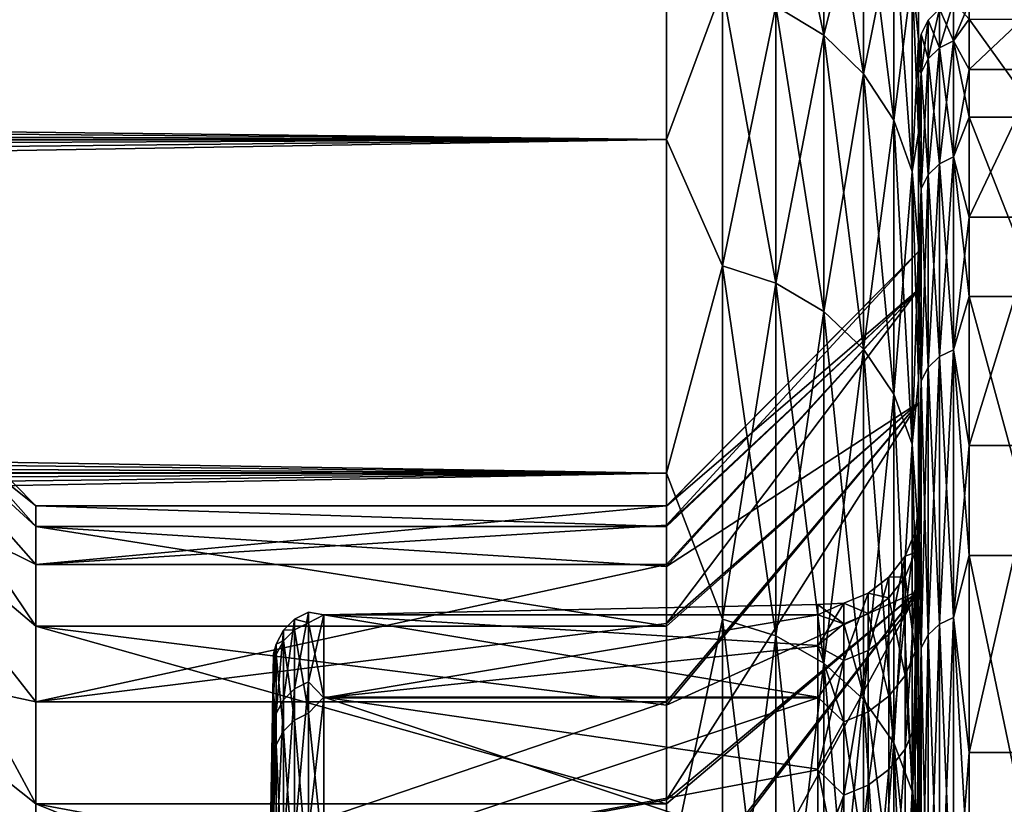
# Model space of a CAD drawing. Header units: metres. Extents: x -22 to 72, y -222 to 22.
# Tile 293 of 410: x 49.12 to 51.07, y 18.65 to 20.21. Entities that reach past the tile are written whole.
import ezdxf

# ---------------------------------------------------------------- set-up
doc = ezdxf.new("R2010")
doc.units = ezdxf.units.M
doc.layers.add('solid_509499_SW0002', color=7, linetype='CONTINUOUS')
doc.layers.add('solid_509499_SW0002_01', color=7, linetype='CONTINUOUS')

msp = doc.modelspace()

# ---------------------------------------------------------------- linework, layer by layer
at = {"layer": 'solid_509499_SW0002'}
for points in [[(50.400002, 20.473486, 63.327061), (50.400002, 19.972187, 61.510643), (12.804149, 20.397873, 63.007328)], [(50.400002, 20.473486, 72.672943), (12.916584, 20.324175, 73.284683), (13.150147, 20.168978, 73.849136)], [(50.400002, 20.473486, 72.672943), (13.150147, 20.168978, 73.849136), (13.408728, 19.993776, 74.422531)], [(50.400002, 19.972187, 74.489357), (50.400002, 20.473486, 72.672943), (13.408728, 19.993776, 74.422531)], [(50.400002, 19.972187, 61.510643), (13.011673, 20.261501, 62.479897), (12.804149, 20.397873, 63.007328)], [(50.400002, 19.972187, 61.510643), (13.244899, 20.105497, 61.936256), (13.011673, 20.261501, 62.479897)], [(50.400002, 19.972187, 61.510643), (13.503396, 19.929052, 61.37936), (13.244899, 20.105497, 61.936256)], [(50.400002, 19.972187, 74.489357), (13.408728, 19.993776, 74.422531), (13.691353, 19.798151, 75.002373)], [(50.400002, 19.972187, 61.510643), (50.400002, 19.310083, 59.746475), (13.503396, 19.929052, 61.37936)], [(50.400002, 19.972187, 74.489357), (13.691353, 19.798151, 75.002373), (13.995957, 19.582348, 75.584961)], [(50.400002, 19.972187, 74.489357), (13.995957, 19.582348, 75.584961), (14.312191, 19.352528, 76.153503)], [(50.400002, 19.310083, 76.253525), (50.400002, 19.972187, 74.489357), (14.312191, 19.352528, 76.153503)], [(50.400002, 19.310083, 59.746475), (13.785079, 19.732504, 60.814716), (13.503396, 19.929052, 61.37936)], [(50.400002, 19.310083, 59.746475), (14.084914, 19.518549, 60.252338), (13.785079, 19.732504, 60.814716)], [(50.400002, 19.310083, 59.746475), (14.387745, 19.297123, 59.716221), (14.084914, 19.518549, 60.252338)], [(50.400002, 19.310083, 76.253525), (14.312191, 19.352528, 76.153503), (14.625925, 19.118828, 76.68737)], [(50.400002, 19.310083, 59.746475), (50.400002, 18.492506, 58.048759), (14.387745, 19.297123, 59.716221)], [(50.400002, 19.310083, 76.253525), (14.625925, 19.118828, 76.68737), (14.926111, 18.889782, 77.174751)], [(50.400002, 19.310083, 76.253525), (14.926111, 18.889782, 77.174751), (15.22055, 18.659496, 77.634476)], [(50.400002, 18.492506, 77.951241), (50.400002, 19.310083, 76.253525), (15.22055, 18.659496, 77.634476)], [(50.400002, 18.492506, 58.048759), (14.685101, 19.074324, 59.215343), (14.387745, 19.297123, 59.716221)], [(50.400002, 18.492506, 58.048759), (14.975471, 18.851667, 58.747181), (14.685101, 19.074324, 59.215343)], [(50.400002, 18.492506, 58.048759), (15.263559, 18.62553, 58.300018), (14.975471, 18.851667, 58.747181)], [(50.400002, 18.492506, 77.951241), (15.22055, 18.659496, 77.634476), (15.518391, 18.420713, 78.083519)]]:
    msp.add_3dface(points, dxfattribs=at)
at = {"layer": 'solid_509499_SW0002_01'}
for points in [[(50.711922, 20.17894, 62.593071), (50.617043, 20.236567, 62.577629), (50.617043, 20.632151, 64.361992)], [(50.711922, 20.573399, 64.372353), (50.711922, 20.17894, 62.593071), (50.617043, 20.632151, 64.361992)], [(50.711922, 20.17894, 73.406929), (50.711922, 20.573399, 71.627647), (50.617043, 20.236567, 73.422371)], [(50.791126, 20.102348, 62.613594), (50.711922, 20.17894, 62.593071), (50.711922, 20.573399, 64.372353)], [(50.791126, 20.495308, 64.386124), (50.791126, 20.102348, 62.613594), (50.711922, 20.573399, 64.372353)], [(50.791126, 20.495308, 71.613876), (50.711922, 20.573399, 71.627647), (50.711922, 20.17894, 73.406929)], [(50.900002, 20.142422, 68.552589), (50.900002, 20.5, 68), (50.900002, 20.479336, 68.920227)], [(50.900002, 20.110868, 66.74482), (50.900002, 20.479336, 67.079773), (50.900002, 20.5, 68)], [(50.900002, 20.142422, 68.552589), (50.900002, 20.110868, 66.74482), (50.900002, 20.5, 68)], [(50.791126, 20.102348, 73.386406), (50.791126, 20.495308, 71.613876), (50.711922, 20.17894, 73.406929)], [(50.850677, 20.010639, 62.638165), (50.791126, 20.102348, 62.613594), (50.791126, 20.495308, 64.386124)], [(50.850677, 20.401806, 64.402611), (50.850677, 20.010639, 62.638165), (50.791126, 20.495308, 64.386124)], [(50.850677, 20.401806, 71.597389), (50.791126, 20.495308, 71.613876), (50.791126, 20.102348, 73.386406)], [(50.511261, 20.272333, 62.568043), (50.400002, 19.972187, 61.510643), (50.400002, 20.473486, 63.327061)], [(50.511261, 20.272333, 73.431953), (50.400002, 20.473486, 72.672943), (50.400002, 19.972187, 74.489357)], [(50.900002, 20.142422, 68.552589), (50.900002, 20.479336, 68.920227), (50.900002, 20.417383, 69.8386)], [(50.900002, 20.110868, 66.74482), (50.900002, 20.417383, 66.1614), (50.900002, 20.479336, 67.079773)], [(50.850677, 20.010639, 73.361832), (50.850677, 20.401806, 71.597389), (50.791126, 20.102348, 73.386406)], [(50.887589, 19.908421, 62.665554), (50.850677, 20.010639, 62.638165), (50.850677, 20.401806, 64.402611)], [(50.887589, 20.29759, 64.42099), (50.887589, 19.908421, 62.665554), (50.850677, 20.401806, 64.402611)], [(50.887589, 20.29759, 71.57901), (50.850677, 20.401806, 71.597389), (50.850677, 20.010639, 73.361832)], [(50.900002, 20.011803, 70.355896), (50.900002, 20.417383, 69.8386), (50.900002, 20.314268, 70.753265)], [(50.900002, 20.011803, 70.355896), (50.900002, 20.142422, 68.552589), (50.900002, 20.417383, 69.8386)], [(50.900002, 19.917395, 64.947151), (50.900002, 20.314268, 65.246735), (50.900002, 20.417383, 66.1614)], [(50.900002, 20.110868, 66.74482), (50.900002, 19.917395, 64.947151), (50.900002, 20.417383, 66.1614)], [(50.887589, 20.29759, 71.57901), (50.900002, 20.170198, 71.662384), (50.900002, 20.314268, 70.753265)], [(50.887589, 20.29759, 64.42099), (50.900002, 20.314268, 65.246735), (50.900002, 20.170198, 64.337616)], [(50.900002, 20.011803, 70.355896), (50.900002, 20.314268, 70.753265), (50.900002, 20.170198, 71.662384)], [(50.900002, 19.917395, 64.947151), (50.900002, 20.170198, 64.337616), (50.900002, 20.314268, 65.246735)], [(50.887589, 19.908421, 73.334442), (50.887589, 20.29759, 71.57901), (50.850677, 20.010639, 73.361832)], [(50.887589, 19.908421, 73.334442), (50.900002, 20.170198, 71.662384), (50.887589, 20.29759, 71.57901)], [(50.887589, 20.29759, 64.42099), (50.900002, 20.170198, 64.337616), (50.900002, 19.985464, 63.435883)], [(50.887589, 20.29759, 64.42099), (50.900002, 19.985464, 63.435883), (50.887589, 19.908421, 62.665554)], [(50.511261, 20.272333, 62.568043), (50.511261, 19.721766, 60.821865), (50.400002, 19.972187, 61.510643)], [(50.511261, 19.721766, 75.178139), (50.511261, 20.272333, 73.431953), (50.400002, 19.972187, 74.489357)], [(50.617043, 19.68697, 60.83453), (50.511261, 19.721766, 60.821865), (50.511261, 20.272333, 62.568043)], [(50.617043, 20.236567, 62.577629), (50.617043, 19.68697, 60.83453), (50.511261, 20.272333, 62.568043)], [(50.617043, 20.236567, 73.422371), (50.511261, 20.272333, 73.431953), (50.511261, 19.721766, 75.178139)], [(50.617043, 19.68697, 75.165474), (50.617043, 20.236567, 73.422371), (50.511261, 19.721766, 75.178139)], [(50.711922, 19.630907, 60.854935), (50.617043, 19.68697, 60.83453), (50.617043, 20.236567, 62.577629)], [(50.711922, 20.17894, 62.593071), (50.711922, 19.630907, 60.854935), (50.617043, 20.236567, 62.577629)], [(50.711922, 20.17894, 73.406929), (50.617043, 20.236567, 73.422371), (50.617043, 19.68697, 75.165474)], [(50.941273, 20.230938, 68), (50.919117, 20.208803, 68), (50.919117, 20.131903, 69.761314)], [(50.941273, 20.230938, 68), (50.941273, 20.153954, 66.236755), (50.919117, 20.208803, 68)], [(50.941273, 20.153954, 69.763245), (50.941273, 20.230938, 68), (50.919117, 20.131903, 69.761314)], [(50.969189, 20.245134, 68), (50.941273, 20.230938, 68), (50.941273, 20.153954, 69.763245)], [(50.969189, 20.245134, 68), (50.969189, 20.168097, 66.235519), (50.941273, 20.230938, 68)], [(50.969189, 20.168097, 69.764481), (50.969189, 20.245134, 68), (50.941273, 20.153954, 69.763245)], [(50.969189, 20.168097, 66.235519), (50.941273, 20.153954, 66.236755), (50.941273, 20.230938, 68)], [(50.969189, 20.168097, 69.764481), (51, 20.242384, 68.555321), (50.969189, 20.245134, 68)], [(50.969189, 20.245134, 68), (51, 20.210672, 66.738571), (50.969189, 20.168097, 66.235519)], [(50.969189, 20.168097, 69.764481), (51, 20.111116, 70.367599), (51, 20.242384, 68.555321)], [(51.139996, 20.242384, 68.555321), (51, 20.242384, 68.555321), (51, 20.111116, 70.367599)], [(51.139996, 20.111116, 70.367599), (51.139996, 20.242384, 68.555321), (51, 20.111116, 70.367599)], [(50.919117, 20.208803, 68), (50.904896, 20.180902, 68), (50.904896, 20.104107, 69.758881)], [(50.919117, 20.208803, 68), (50.919117, 20.131903, 66.238686), (50.904896, 20.180902, 68)], [(50.919117, 20.131903, 69.761314), (50.919117, 20.208803, 68), (50.904896, 20.104107, 69.758881)], [(50.941273, 20.153954, 66.236755), (50.919117, 20.131903, 66.238686), (50.919117, 20.208803, 68)], [(50.969189, 20.168097, 66.235519), (51, 20.210672, 66.738571), (51, 20.016237, 64.931976)], [(51.139996, 20.016237, 64.931976), (51, 20.016237, 64.931976), (51, 20.210672, 66.738571)], [(51.139996, 20.210672, 66.738571), (51.139996, 20.016237, 64.931976), (51, 20.210672, 66.738571)], [(50.711922, 19.630907, 75.145065), (50.711922, 20.17894, 73.406929), (50.617043, 19.68697, 75.165474)], [(50.791126, 19.556396, 60.882053), (50.711922, 19.630907, 60.854935), (50.711922, 20.17894, 62.593071)], [(50.791126, 20.102348, 62.613594), (50.791126, 19.556396, 60.882053), (50.711922, 20.17894, 62.593071)], [(50.791126, 20.102348, 73.386406), (50.711922, 20.17894, 73.406929), (50.711922, 19.630907, 75.145065)], [(50.887589, 19.908421, 73.334442), (50.900002, 19.985464, 72.564117), (50.900002, 20.170198, 71.662384)], [(50.904896, 20.180902, 68), (50.900002, 20.110868, 66.74482), (50.900002, 20.142422, 68.552589)], [(50.904896, 20.180902, 68), (50.904896, 20.104107, 66.241119), (50.900002, 20.110868, 66.74482)], [(50.904896, 20.104107, 69.758881), (50.904896, 20.180902, 68), (50.900002, 20.142422, 68.552589)], [(50.900002, 19.720062, 72.140244), (50.900002, 20.170198, 71.662384), (50.900002, 19.985464, 72.564117)], [(50.900002, 19.720062, 72.140244), (50.900002, 20.011803, 70.355896), (50.900002, 20.170198, 71.662384)], [(50.900002, 19.563557, 63.174057), (50.900002, 19.985464, 63.435883), (50.900002, 20.170198, 64.337616)], [(50.900002, 19.917395, 64.947151), (50.900002, 19.563557, 63.174057), (50.900002, 20.170198, 64.337616)], [(50.919117, 20.131903, 66.238686), (50.904896, 20.104107, 66.241119), (50.904896, 20.180902, 68)], [(50.969189, 20.168097, 66.235519), (50.969189, 19.937565, 64.484467), (50.941273, 20.153954, 66.236755)], [(50.969189, 20.168097, 69.764481), (50.941273, 20.153954, 69.763245), (50.941273, 19.923586, 71.513069)], [(50.969189, 19.937565, 71.515533), (50.969189, 20.168097, 69.764481), (50.941273, 19.923586, 71.513069)], [(50.969189, 19.937565, 71.515533), (51, 20.111116, 70.367599), (50.969189, 20.168097, 69.764481)], [(50.969189, 20.168097, 66.235519), (51, 20.016237, 64.931976), (50.969189, 19.937565, 64.484467)], [(50.941273, 20.153954, 66.236755), (50.941273, 19.923586, 64.486931), (50.919117, 20.131903, 66.238686)], [(50.941273, 20.153954, 69.763245), (50.919117, 20.131903, 69.761314), (50.919117, 19.901787, 71.509224)], [(50.941273, 19.923586, 71.513069), (50.941273, 20.153954, 69.763245), (50.919117, 19.901787, 71.509224)], [(50.969189, 19.937565, 64.484467), (50.941273, 19.923586, 64.486931), (50.941273, 20.153954, 66.236755)], [(50.904896, 20.104107, 69.758881), (50.900002, 20.142422, 68.552589), (50.900002, 20.011803, 70.355896)], [(50.919117, 20.131903, 66.238686), (50.919117, 19.901787, 64.490776), (50.904896, 20.104107, 66.241119)], [(50.919117, 20.131903, 69.761314), (50.904896, 20.104107, 69.758881), (50.904896, 19.874308, 71.504379)], [(50.919117, 19.901787, 71.509224), (50.919117, 20.131903, 69.761314), (50.904896, 19.874308, 71.504379)], [(50.941273, 19.923586, 64.486931), (50.919117, 19.901787, 64.490776), (50.919117, 20.131903, 66.238686)], [(50.904896, 20.104107, 66.241119), (50.900002, 19.917395, 64.947151), (50.900002, 20.110868, 66.74482)], [(50.969189, 19.937565, 71.515533), (51, 19.817924, 72.160812), (51, 20.111116, 70.367599)], [(51.139996, 20.111116, 70.367599), (51, 20.111116, 70.367599), (51, 19.817924, 72.160812)], [(51.139996, 19.817924, 72.160812), (51.139996, 20.111116, 70.367599), (51, 19.817924, 72.160812)], [(50.791126, 19.556396, 75.117943), (50.791126, 20.102348, 73.386406), (50.711922, 19.630907, 75.145065)], [(50.850677, 19.467176, 60.914528), (50.791126, 19.556396, 60.882053), (50.791126, 20.102348, 62.613594)], [(50.850677, 20.010639, 62.638165), (50.850677, 19.467176, 60.914528), (50.791126, 20.102348, 62.613594)], [(50.850677, 20.010639, 73.361832), (50.791126, 20.102348, 73.386406), (50.791126, 19.556396, 75.117943)], [(50.904896, 20.104107, 66.241119), (50.904896, 19.874308, 64.495621), (50.900002, 19.917395, 64.947151)], [(50.904896, 19.874308, 71.504379), (50.904896, 20.104107, 69.758881), (50.900002, 20.011803, 70.355896)], [(50.919117, 19.901787, 64.490776), (50.904896, 19.874308, 64.495621), (50.904896, 20.104107, 66.241119)], [(50.904896, 19.874308, 71.504379), (50.900002, 20.011803, 70.355896), (50.900002, 19.720062, 72.140244)], [(50.969189, 19.937565, 64.484467), (51, 20.016237, 64.931976), (51, 19.660643, 63.150085)], [(51.139996, 19.660643, 63.150085), (51, 19.660643, 63.150085), (51, 20.016237, 64.931976)], [(51.139996, 20.016237, 64.931976), (51.139996, 19.660643, 63.150085), (51, 20.016237, 64.931976)], [(50.850677, 19.467176, 75.085472), (50.850677, 20.010639, 73.361832), (50.791126, 19.556396, 75.117943)], [(50.887589, 19.367735, 60.950722), (50.850677, 19.467176, 60.914528), (50.850677, 20.010639, 62.638165)], [(50.887589, 19.908421, 62.665554), (50.887589, 19.367735, 60.950722), (50.850677, 20.010639, 62.638165)], [(50.887589, 19.908421, 73.334442), (50.850677, 20.010639, 73.361832), (50.850677, 19.467176, 75.085472)], [(50.887589, 19.908421, 73.334442), (50.900002, 19.760439, 73.45665), (50.900002, 19.985464, 72.564117)], [(50.887589, 19.908421, 62.665554), (50.900002, 19.985464, 63.435883), (50.900002, 19.760439, 62.543346)], [(50.900002, 19.720062, 72.140244), (50.900002, 19.985464, 72.564117), (50.900002, 19.760439, 73.45665)], [(50.900002, 19.563557, 63.174057), (50.900002, 19.760439, 62.543346), (50.900002, 19.985464, 63.435883)], [(50.511261, 19.721766, 60.821865), (50.400002, 19.310083, 59.746475), (50.400002, 19.972187, 61.510643)], [(50.511261, 19.721766, 75.178139), (50.400002, 19.972187, 74.489357), (50.400002, 19.310083, 76.253525)], [(50.969189, 19.937565, 64.484467), (50.969189, 19.555298, 62.760174), (50.941273, 19.923586, 64.486931)], [(50.969189, 19.937565, 71.515533), (50.941273, 19.923586, 71.513069), (50.941273, 19.541586, 73.236153)], [(50.969189, 19.555298, 73.23983), (50.969189, 19.937565, 71.515533), (50.941273, 19.541586, 73.236153)], [(50.969189, 19.555298, 73.23983), (51, 19.817924, 72.160812), (50.969189, 19.937565, 71.515533)], [(50.969189, 19.937565, 64.484467), (51, 19.660643, 63.150085), (50.969189, 19.555298, 62.760174)], [(50.904896, 19.874308, 64.495621), (50.900002, 19.563557, 63.174057), (50.900002, 19.917395, 64.947151)], [(50.941273, 19.923586, 64.486931), (50.941273, 19.541586, 62.763847), (50.919117, 19.901787, 64.490776)], [(50.941273, 19.923586, 71.513069), (50.919117, 19.901787, 71.509224), (50.919117, 19.520206, 73.230423)], [(50.941273, 19.541586, 73.236153), (50.941273, 19.923586, 71.513069), (50.919117, 19.520206, 73.230423)], [(50.969189, 19.555298, 62.760174), (50.941273, 19.541586, 62.763847), (50.941273, 19.923586, 64.486931)], [(50.887589, 19.367735, 75.049278), (50.887589, 19.908421, 73.334442), (50.850677, 19.467176, 75.085472)], [(50.887589, 19.367735, 75.049278), (50.900002, 19.760439, 73.45665), (50.887589, 19.908421, 73.334442)], [(50.887589, 19.908421, 62.665554), (50.900002, 19.760439, 62.543346), (50.900002, 19.495571, 61.661812)], [(50.887589, 19.908421, 62.665554), (50.900002, 19.495571, 61.661812), (50.887589, 19.367735, 60.950722)], [(50.919117, 19.901787, 64.490776), (50.919117, 19.520206, 62.769577), (50.904896, 19.874308, 64.495621)], [(50.919117, 19.901787, 71.509224), (50.904896, 19.874308, 71.504379), (50.904896, 19.493254, 73.223198)], [(50.919117, 19.520206, 73.230423), (50.919117, 19.901787, 71.509224), (50.904896, 19.493254, 73.223198)], [(50.941273, 19.541586, 62.763847), (50.919117, 19.520206, 62.769577), (50.919117, 19.901787, 64.490776)], [(50.904896, 19.874308, 64.495621), (50.904896, 19.493254, 62.776798), (50.900002, 19.563557, 63.174057)], [(50.904896, 19.493254, 73.223198), (50.904896, 19.874308, 71.504379), (50.900002, 19.720062, 72.140244)], [(50.919117, 19.520206, 62.769577), (50.904896, 19.493254, 62.776798), (50.904896, 19.874308, 64.495621)], [(50.969189, 19.555298, 73.23983), (51, 19.365171, 73.920525), (51, 19.817924, 72.160812)], [(51.139996, 19.817924, 72.160812), (51, 19.817924, 72.160812), (51, 19.365171, 73.920525)], [(51.139996, 19.365171, 73.920525), (51.139996, 19.817924, 72.160812), (51, 19.365171, 73.920525)], [(50.887589, 19.367735, 75.049278), (50.900002, 19.495573, 74.338188), (50.900002, 19.760439, 73.45665)], [(50.900002, 19.269548, 73.891266), (50.900002, 19.760439, 73.45665), (50.900002, 19.495573, 74.338188)], [(50.900002, 19.269548, 73.891266), (50.900002, 19.720062, 72.140244), (50.900002, 19.760439, 73.45665)], [(50.900002, 19.052202, 61.439816), (50.900002, 19.495571, 61.661812), (50.900002, 19.760439, 62.543346)], [(50.900002, 19.563557, 63.174057), (50.900002, 19.052202, 61.439816), (50.900002, 19.760439, 62.543346)], [(50.900002, 19.75, 68), (50.400002, 19.244701, 68.451614), (50.400002, 19.245459, 67.581856)], [(50.900002, 19.75, 68), (50.900002, 19.674845, 69.721329), (50.400002, 19.244701, 68.451614)], [(50.900002, 19.75, 68), (50.400002, 19.245459, 67.581856), (50.400002, 19.206928, 66.71299)], [(50.900002, 19.674845, 66.278671), (50.900002, 19.75, 68), (50.400002, 19.206928, 66.71299)], [(50.900002, 19.100203, 70.39682), (50.900002, 19.674845, 69.721329), (50.900002, 19.75, 68)], [(50.900002, 19.23925, 68.643196), (50.900002, 19.75, 68), (50.900002, 19.674845, 66.278671)], [(50.900002, 19.23925, 68.643196), (50.900002, 19.100203, 70.39682), (50.900002, 19.75, 68)], [(50.511261, 19.721766, 60.821865), (50.511261, 19.021103, 59.130314), (50.400002, 19.310083, 59.746475)], [(50.511261, 19.021103, 76.869682), (50.511261, 19.721766, 75.178139), (50.400002, 19.310083, 76.253525)], [(50.617043, 18.987543, 59.145962), (50.511261, 19.021103, 59.130314), (50.511261, 19.721766, 60.821865)], [(50.617043, 19.68697, 60.83453), (50.617043, 18.987543, 59.145962), (50.511261, 19.721766, 60.821865)], [(50.617043, 19.68697, 75.165474), (50.511261, 19.721766, 75.178139), (50.511261, 19.021103, 76.869682)], [(50.904896, 19.493254, 73.223198), (50.900002, 19.720062, 72.140244), (50.900002, 19.269548, 73.891266)], [(50.617043, 18.987543, 76.854034), (50.617043, 19.68697, 75.165474), (50.511261, 19.021103, 76.869682)], [(50.711922, 18.933474, 59.171177), (50.617043, 18.987543, 59.145962), (50.617043, 19.68697, 60.83453)], [(50.711922, 19.630907, 60.854935), (50.711922, 18.933474, 59.171177), (50.617043, 19.68697, 60.83453)], [(50.711922, 19.630907, 75.145065), (50.617043, 19.68697, 75.165474), (50.617043, 18.987543, 76.854034)], [(50.900002, 19.674845, 69.721329), (50.400002, 19.125416, 70.186546), (50.400002, 19.204662, 69.320389)], [(50.900002, 19.674845, 69.721329), (50.900002, 19.449953, 71.42955), (50.400002, 19.125416, 70.186546)], [(50.900002, 19.674845, 69.721329), (50.400002, 19.204662, 69.320389), (50.400002, 19.244701, 68.451614)], [(50.900002, 19.674845, 66.278671), (50.400002, 19.206928, 66.71299), (50.400002, 19.12919, 65.846733)], [(50.900002, 19.674845, 66.278671), (50.400002, 19.12919, 65.846733), (50.400002, 19.012403, 64.984871)], [(50.900002, 19.449953, 64.57045), (50.900002, 19.674845, 66.278671), (50.400002, 19.012403, 64.984871)], [(50.900002, 18.801653, 72.130409), (50.900002, 19.449953, 71.42955), (50.900002, 19.674845, 69.721329)], [(50.900002, 19.100203, 70.39682), (50.900002, 18.801653, 72.130409), (50.900002, 19.674845, 69.721329)], [(50.900002, 19.217632, 66.884186), (50.900002, 19.674845, 66.278671), (50.900002, 19.449953, 64.57045)], [(50.900002, 19.217632, 66.884186), (50.900002, 19.23925, 68.643196), (50.900002, 19.674845, 66.278671)], [(50.969189, 19.555298, 62.760174), (51, 19.660643, 63.150085), (51, 19.146751, 61.407246)], [(51.139996, 19.146751, 61.407246), (51, 19.146751, 61.407246), (51, 19.660643, 63.150085)], [(51.139996, 19.660643, 63.150085), (51.139996, 19.146751, 61.407246), (51, 19.660643, 63.150085)], [(50.711922, 18.933474, 76.828827), (50.711922, 19.630907, 75.145065), (50.617043, 18.987543, 76.854034)], [(50.791126, 18.861609, 59.204689), (50.711922, 18.933474, 59.171177), (50.711922, 19.630907, 60.854935)], [(50.791126, 19.556396, 60.882053), (50.791126, 18.861609, 59.204689), (50.711922, 19.630907, 60.854935)], [(50.791126, 19.556396, 75.117943), (50.711922, 19.630907, 75.145065), (50.711922, 18.933474, 76.828827)], [(48.799999, 19.6, 68), (49.150002, 19.245459, 67.581856), (49.150002, 19.204662, 69.320389)], [(48.799999, 19.6, 68), (48.799999, 19.525415, 66.291748), (49.150002, 19.245459, 67.581856)], [(48.799999, 19.525415, 69.708252), (48.799999, 19.6, 68), (49.150002, 19.204662, 69.320389)], [(50.904896, 19.493254, 62.776798), (50.900002, 19.052202, 61.439816), (50.900002, 19.563557, 63.174057)], [(50.791126, 18.861609, 76.795311), (50.791126, 19.556396, 75.117943), (50.711922, 18.933474, 76.828827)], [(50.850677, 18.775558, 59.244812), (50.791126, 18.861609, 59.204689), (50.791126, 19.556396, 60.882053)], [(50.850677, 19.467176, 60.914528), (50.850677, 18.775558, 59.244812), (50.791126, 19.556396, 60.882053)], [(50.850677, 19.467176, 75.085472), (50.791126, 19.556396, 75.117943), (50.791126, 18.861609, 76.795311)], [(50.969189, 19.555298, 62.760174), (50.969189, 19.024204, 61.075756), (50.941273, 19.541586, 62.763847)], [(50.969189, 19.555298, 73.23983), (50.941273, 19.541586, 73.236153), (50.941273, 19.010864, 74.919388)], [(50.969189, 19.024204, 74.92424), (50.969189, 19.555298, 73.23983), (50.941273, 19.010864, 74.919388)], [(50.969189, 19.024204, 74.92424), (51, 19.365171, 73.920525), (50.969189, 19.555298, 73.23983)], [(50.969189, 19.555298, 62.760174), (51, 19.146751, 61.407246), (50.969189, 19.024204, 61.075756)], [(48.799999, 19.525415, 66.291748), (49.150002, 19.12919, 65.846733), (49.150002, 19.245459, 67.581856)], [(48.799999, 19.525415, 66.291748), (48.799999, 19.302233, 64.596497), (49.150002, 19.12919, 65.846733)], [(48.799999, 19.525415, 69.708252), (49.150002, 19.204662, 69.320389), (49.150002, 19.007137, 71.048157)], [(48.799999, 19.302233, 71.403503), (48.799999, 19.525415, 69.708252), (49.150002, 19.007137, 71.048157)], [(50.941273, 19.541586, 62.763847), (50.941273, 19.010864, 61.080612), (50.919117, 19.520206, 62.769577)], [(50.941273, 19.541586, 73.236153), (50.919117, 19.520206, 73.230423), (50.919117, 18.990065, 74.911819)], [(50.941273, 19.010864, 74.919388), (50.941273, 19.541586, 73.236153), (50.919117, 18.990065, 74.911819)], [(50.969189, 19.024204, 61.075756), (50.941273, 19.010864, 61.080612), (50.941273, 19.541586, 62.763847)], [(50.919117, 19.520206, 62.769577), (50.919117, 18.990065, 61.088181), (50.904896, 19.493254, 62.776798)], [(50.919117, 19.520206, 73.230423), (50.904896, 19.493254, 73.223198), (50.904896, 18.963844, 74.902275)], [(50.919117, 18.990065, 74.911819), (50.919117, 19.520206, 73.230423), (50.904896, 18.963844, 74.902275)], [(50.941273, 19.010864, 61.080612), (50.919117, 18.990065, 61.088181), (50.919117, 19.520206, 62.769577)], [(50.887589, 19.367735, 75.049278), (50.900002, 19.191401, 75.206947), (50.900002, 19.495573, 74.338188)], [(50.887589, 19.367735, 60.950722), (50.900002, 19.495571, 61.661812), (50.900002, 19.191401, 60.793053)], [(50.900002, 19.269548, 73.891266), (50.900002, 19.495573, 74.338188), (50.900002, 19.191401, 75.206947)], [(50.900002, 19.052202, 61.439816), (50.900002, 19.191401, 60.793053), (50.900002, 19.495571, 61.661812)], [(50.904896, 19.493254, 62.776798), (50.904896, 18.963844, 61.097725), (50.900002, 19.052202, 61.439816)], [(50.904896, 18.963844, 74.902275), (50.904896, 19.493254, 73.223198), (50.900002, 19.269548, 73.891266)], [(50.919117, 18.990065, 61.088181), (50.904896, 18.963844, 61.097725), (50.904896, 19.493254, 62.776798)], [(50.850677, 18.775558, 76.755188), (50.850677, 19.467176, 75.085472), (50.791126, 18.861609, 76.795311)], [(50.887589, 18.679649, 59.289536), (50.850677, 18.775558, 59.244812), (50.850677, 19.467176, 60.914528)], [(50.887589, 19.367735, 60.950722), (50.887589, 18.679649, 59.289536), (50.850677, 19.467176, 60.914528)], [(50.887589, 19.367735, 75.049278), (50.850677, 19.467176, 75.085472), (50.850677, 18.775558, 76.755188)], [(50.900002, 19.449953, 71.42955), (50.400002, 18.850044, 71.903633), (50.400002, 19.007137, 71.048157)], [(50.900002, 19.449953, 71.42955), (50.900002, 19.077036, 73.111679), (50.400002, 18.850044, 71.903633)], [(50.900002, 19.449953, 71.42955), (50.400002, 19.007137, 71.048157), (50.400002, 19.125416, 70.186546)], [(50.900002, 19.449953, 64.57045), (50.400002, 19.012403, 64.984871), (50.400002, 18.85681, 64.129181)], [(50.900002, 19.449953, 64.57045), (50.400002, 18.85681, 64.129181), (50.400002, 18.662714, 63.281357)], [(50.900002, 19.077036, 62.888325), (50.900002, 19.449953, 64.57045), (50.400002, 18.662714, 63.281357)], [(50.900002, 18.346096, 73.829514), (50.900002, 19.077036, 73.111679), (50.900002, 19.449953, 71.42955)], [(50.900002, 18.801653, 72.130409), (50.900002, 18.346096, 73.829514), (50.900002, 19.449953, 71.42955)], [(50.900002, 19.03554, 65.134567), (50.900002, 19.449953, 64.57045), (50.900002, 19.077036, 62.888325)], [(50.900002, 19.03554, 65.134567), (50.900002, 19.217632, 66.884186), (50.900002, 19.449953, 64.57045)], [(50.887589, 18.679649, 76.710464), (50.887589, 19.367735, 75.049278), (50.850677, 18.775558, 76.755188)], [(50.887589, 18.679649, 76.710464), (50.900002, 19.191401, 75.206947), (50.887589, 19.367735, 75.049278)], [(50.887589, 19.367735, 60.950722), (50.900002, 19.191401, 60.793053), (50.900002, 18.848539, 59.938828)], [(50.887589, 19.367735, 60.950722), (50.900002, 18.848539, 59.938828), (50.887589, 18.679649, 59.289536)], [(50.969189, 19.024204, 74.92424), (51, 18.7565, 75.632576), (51, 19.365171, 73.920525)], [(51.139996, 19.365171, 73.920525), (51, 19.365171, 73.920525), (51, 18.7565, 75.632576)], [(51.139996, 18.7565, 75.632576), (51.139996, 19.365171, 73.920525), (51, 18.7565, 75.632576)], [(50.511261, 19.021103, 59.130314), (50.400002, 18.492506, 58.048759), (50.400002, 19.310083, 59.746475)], [(50.511261, 19.021103, 76.869682), (50.400002, 19.310083, 76.253525), (50.400002, 18.492506, 77.951241)], [(48.799999, 19.302233, 64.596497), (49.150002, 18.85681, 64.129181), (49.150002, 19.12919, 65.846733)], [(48.799999, 19.302233, 64.596497), (48.799999, 18.932146, 62.927147), (49.150002, 18.85681, 64.129181)], [(48.799999, 19.302233, 71.403503), (49.150002, 19.007137, 71.048157), (49.150002, 18.654491, 72.751045)], [(48.799999, 18.932146, 73.072853), (48.799999, 19.302233, 71.403503), (49.150002, 18.654491, 72.751045)], [(50.900002, 18.663883, 75.594856), (50.900002, 19.269548, 73.891266), (50.900002, 19.191401, 75.206947)], [(50.904896, 18.963844, 74.902275), (50.900002, 19.269548, 73.891266), (50.900002, 18.663883, 75.594856)], [(49.150002, 19.245459, 67.581856), (50.400002, 19.244701, 68.451614), (50.400002, 19.204662, 69.320389)], [(49.150002, 19.204662, 69.320389), (49.150002, 19.245459, 67.581856), (50.400002, 19.204662, 69.320389)], [(49.150002, 19.245459, 67.581856), (50.400002, 19.245459, 67.581856), (50.400002, 19.244701, 68.451614)], [(49.150002, 19.12919, 65.846733), (50.400002, 19.206928, 66.71299), (50.400002, 19.245459, 67.581856)], [(49.150002, 19.245459, 67.581856), (49.150002, 19.12919, 65.846733), (50.400002, 19.245459, 67.581856)], [(50.893185, 19.07937, 70.133041), (50.900002, 19.100203, 70.39682), (50.900002, 19.23925, 68.643196)], [(50.893185, 19.193872, 68.409309), (50.900002, 19.23925, 68.643196), (50.900002, 19.217632, 66.884186)], [(50.893185, 19.07937, 70.133041), (50.900002, 19.23925, 68.643196), (50.893185, 19.193872, 68.409309)], [(50.893185, 19.15296, 66.682266), (50.900002, 19.217632, 66.884186), (50.900002, 19.03554, 65.134567)], [(50.893185, 19.193872, 68.409309), (50.900002, 19.217632, 66.884186), (50.893185, 19.15296, 66.682266)], [(49.150002, 19.12919, 65.846733), (50.400002, 19.12919, 65.846733), (50.400002, 19.206928, 66.71299)], [(49.150002, 19.204662, 69.320389), (50.400002, 19.125416, 70.186546), (50.400002, 19.007137, 71.048157)], [(49.150002, 19.007137, 71.048157), (49.150002, 19.204662, 69.320389), (50.400002, 19.007137, 71.048157)], [(49.150002, 19.204662, 69.320389), (50.400002, 19.204662, 69.320389), (50.400002, 19.125416, 70.186546)], [(50.893185, 19.193872, 68.409309), (50.87318, 19.145601, 68.408279), (50.87318, 19.031389, 70.127678)], [(50.893185, 19.193872, 68.409309), (50.893185, 19.15296, 66.682266), (50.87318, 19.145601, 68.408279)], [(50.893185, 19.07937, 70.133041), (50.893185, 19.193872, 68.409309), (50.87318, 19.031389, 70.127678)], [(50.887589, 18.679649, 76.710464), (50.900002, 18.848539, 76.061172), (50.900002, 19.191401, 75.206947)], [(50.900002, 18.663883, 75.594856), (50.900002, 19.191401, 75.206947), (50.900002, 18.848539, 76.061172)], [(50.900002, 18.387449, 59.758389), (50.900002, 18.848539, 59.938828), (50.900002, 19.191401, 60.793053)], [(50.900002, 19.052202, 61.439816), (50.900002, 18.387449, 59.758389), (50.900002, 19.191401, 60.793053)], [(50.893185, 19.15296, 66.682266), (50.87318, 19.104792, 66.685577), (50.87318, 19.145601, 68.408279)], [(50.893185, 19.15296, 66.682266), (50.893185, 18.956963, 64.965889), (50.87318, 19.104792, 66.685577)], [(50.893185, 19.15296, 66.682266), (50.900002, 19.03554, 65.134567), (50.893185, 18.956963, 64.965889)], [(50.87318, 19.145601, 68.408279), (50.841347, 19.10416, 68.407402), (50.841347, 18.990194, 70.12307)], [(50.87318, 19.145601, 68.408279), (50.87318, 19.104792, 66.685577), (50.841347, 19.10416, 68.407402)], [(50.87318, 19.031389, 70.127678), (50.87318, 19.145601, 68.408279), (50.841347, 18.990194, 70.12307)], [(50.969189, 19.024204, 61.075756), (51, 19.146751, 61.407246), (51, 18.478703, 59.717484)], [(51.139996, 18.478703, 59.717484), (51, 18.478703, 59.717484), (51, 19.146751, 61.407246)], [(51.139996, 19.146751, 61.407246), (51.139996, 18.478703, 59.717484), (51, 19.146751, 61.407246)], [(49.150002, 18.85681, 64.129181), (50.400002, 19.012403, 64.984871), (50.400002, 19.12919, 65.846733)], [(49.150002, 19.12919, 65.846733), (49.150002, 18.85681, 64.129181), (50.400002, 19.12919, 65.846733)], [(50.841347, 19.10416, 68.407402), (50.799866, 19.07238, 68.406723), (50.799866, 18.958603, 70.119545)], [(50.841347, 19.10416, 68.407402), (50.841347, 19.06344, 66.688423), (50.799866, 19.07238, 68.406723)], [(50.841347, 18.990194, 70.12307), (50.841347, 19.10416, 68.407402), (50.799866, 18.958603, 70.119545)], [(50.87318, 19.104792, 66.685577), (50.841347, 19.06344, 66.688423), (50.841347, 19.10416, 68.407402)], [(50.87318, 19.104792, 66.685577), (50.87318, 18.909288, 64.973526), (50.841347, 19.06344, 66.688423)], [(50.893185, 18.956963, 64.965889), (50.87318, 18.909288, 64.973526), (50.87318, 19.104792, 66.685577)], [(50.893185, 18.810383, 71.8395), (50.900002, 18.801653, 72.130409), (50.900002, 19.100203, 70.39682)], [(50.893185, 18.810383, 71.8395), (50.900002, 19.100203, 70.39682), (50.893185, 19.07937, 70.133041)], [(50.900002, 19.077036, 73.111679), (50.400002, 18.420834, 73.58886), (50.400002, 18.654491, 72.751045)], [(50.900002, 19.077036, 73.111679), (50.900002, 18.558929, 74.754898), (50.400002, 18.420834, 73.58886)], [(50.900002, 19.077036, 73.111679), (50.400002, 18.654491, 72.751045), (50.400002, 18.850044, 71.903633)], [(50.900002, 19.077036, 62.888325), (50.400002, 18.662714, 63.281357), (50.400002, 18.430536, 62.443218)], [(50.900002, 19.077036, 62.888325), (50.400002, 18.430536, 62.443218), (50.400002, 18.160715, 61.616356)], [(50.900002, 18.558929, 61.245102), (50.900002, 19.077036, 62.888325), (50.400002, 18.160715, 61.616356)], [(50.893185, 19.07937, 70.133041), (50.87318, 19.031389, 70.127678), (50.87318, 18.763077, 71.829849)], [(50.893185, 18.810383, 71.8395), (50.893185, 19.07937, 70.133041), (50.87318, 18.763077, 71.829849)], [(50.900002, 17.737339, 75.479927), (50.900002, 18.558929, 74.754898), (50.900002, 19.077036, 73.111679)], [(50.900002, 18.346096, 73.829514), (50.900002, 17.737339, 75.479927), (50.900002, 19.077036, 73.111679)], [(50.900002, 18.694473, 63.408798), (50.900002, 19.077036, 62.888325), (50.900002, 18.558929, 61.245102)], [(50.900002, 18.694473, 63.408798), (50.900002, 19.03554, 65.134567), (50.900002, 19.077036, 62.888325)], [(50.799866, 19.07238, 68.406723), (50.75156, 19.052429, 68.406296), (50.75156, 18.938772, 70.117325)], [(50.799866, 19.07238, 68.406723), (50.799866, 19.031727, 66.690605), (50.75156, 19.052429, 68.406296)], [(50.799866, 18.958603, 70.119545), (50.799866, 19.07238, 68.406723), (50.75156, 18.938772, 70.117325)], [(50.841347, 19.06344, 66.688423), (50.799866, 19.031727, 66.690605), (50.799866, 19.07238, 68.406723)], [(50.841347, 19.06344, 66.688423), (50.841347, 18.868359, 64.980072), (50.799866, 19.031727, 66.690605)], [(50.87318, 18.909288, 64.973526), (50.841347, 18.868359, 64.980072), (50.841347, 19.06344, 66.688423)], [(49.720963, 19.029285, 68.888138), (50.700001, 19.029285, 68.888138), (50.700001, 19.049999, 68.00428)], [(49.720963, 19.029285, 68.888138), (50.700001, 19.049999, 68.00428), (50.700001, 19.029682, 67.120415)], [(50.700001, 19.049999, 68.00428), (50.75156, 19.052429, 68.406296), (50.75156, 19.011818, 66.691978)], [(50.700001, 18.967587, 69.770081), (50.75156, 18.938772, 70.117325), (50.75156, 19.052429, 68.406296)], [(50.700001, 19.029285, 68.888138), (50.700001, 18.967587, 69.770081), (50.75156, 19.052429, 68.406296)], [(50.700001, 19.049999, 68.00428), (50.700001, 19.029285, 68.888138), (50.75156, 19.052429, 68.406296)], [(50.700001, 19.029682, 67.120415), (50.700001, 19.049999, 68.00428), (50.75156, 19.011818, 66.691978)], [(50.799866, 19.031727, 66.690605), (50.75156, 19.011818, 66.691978), (50.75156, 19.052429, 68.406296)], [(50.893185, 18.956963, 64.965889), (50.900002, 19.03554, 65.134567), (50.900002, 18.694473, 63.408798)], [(50.904896, 18.963844, 61.097725), (50.900002, 18.387449, 59.758389), (50.900002, 19.052202, 61.439816)], [(49.640697, 18.860891, 70.373497), (49.6628, 18.88242, 70.376213), (49.6628, 19.020485, 68.64286)], [(49.640697, 18.998798, 68.642128), (49.6628, 19.020485, 68.64286), (49.6628, 18.999769, 66.904144)], [(49.640697, 18.998798, 68.642128), (49.640697, 18.860891, 70.373497), (49.6628, 19.020485, 68.64286)], [(49.6628, 18.88242, 70.376213), (49.690479, 18.896206, 70.377945), (49.690479, 19.034372, 68.643326)], [(49.6628, 19.020485, 68.64286), (49.690479, 19.034372, 68.643326), (49.690479, 19.013641, 66.903343)], [(49.6628, 19.020485, 68.64286), (49.6628, 18.88242, 70.376213), (49.690479, 19.034372, 68.643326)], [(49.6628, 18.999769, 66.904144), (49.6628, 19.020485, 68.64286), (49.690479, 19.013641, 66.903343)], [(49.690479, 19.034372, 68.643326), (49.720963, 19.029285, 68.888138), (49.720963, 19.029682, 67.120415)], [(49.690479, 19.013641, 66.903343), (49.690479, 19.034372, 68.643326), (49.720963, 19.029682, 67.120415)], [(49.690479, 19.034372, 68.643326), (49.690479, 18.896206, 70.377945), (49.720963, 19.029285, 68.888138)], [(49.690479, 19.013641, 66.903343), (49.720963, 19.029682, 67.120415), (49.720963, 18.866222, 65.360268)], [(49.690479, 18.896206, 70.377945), (49.720963, 18.865032, 70.648216), (49.720963, 19.029285, 68.888138)], [(49.720963, 19.029682, 67.120415), (50.700001, 19.029682, 67.120415), (50.700001, 18.96838, 66.238449)], [(49.720963, 19.029285, 68.888138), (50.700001, 19.029682, 67.120415), (49.720963, 19.029682, 67.120415)], [(49.720963, 19.029682, 67.120415), (50.700001, 18.96838, 66.238449), (50.700001, 18.866222, 65.360268)], [(49.720963, 19.029682, 67.120415), (50.700001, 18.866222, 65.360268), (49.720963, 18.866222, 65.360268)], [(49.720963, 18.865032, 70.648216), (50.700001, 18.967587, 69.770081), (50.700001, 19.029285, 68.888138)], [(49.720963, 18.865032, 70.648216), (50.700001, 19.029285, 68.888138), (49.720963, 19.029285, 68.888138)], [(50.511261, 19.021103, 59.130314), (50.511261, 18.175676, 57.506268), (50.400002, 18.492506, 58.048759)], [(50.511261, 18.175676, 78.493729), (50.511261, 19.021103, 76.869682), (50.400002, 18.492506, 77.951241)], [(50.617043, 18.14361, 57.52478), (50.511261, 18.175676, 57.506268), (50.511261, 19.021103, 59.130314)], [(50.617043, 18.987543, 59.145962), (50.617043, 18.14361, 57.52478), (50.511261, 19.021103, 59.130314)], [(50.617043, 18.987543, 76.854034), (50.511261, 19.021103, 76.869682), (50.511261, 18.175676, 78.493729)], [(50.700001, 18.96838, 66.238449), (50.700001, 19.029682, 67.120415), (50.75156, 19.011818, 66.691978)], [(50.799866, 19.031727, 66.690605), (50.799866, 18.836971, 64.9851), (50.75156, 19.011818, 66.691978)], [(50.841347, 18.868359, 64.980072), (50.799866, 18.836971, 64.9851), (50.799866, 19.031727, 66.690605)], [(50.87318, 19.031389, 70.127678), (50.841347, 18.990194, 70.12307), (50.841347, 18.722464, 71.821556)], [(50.87318, 18.763077, 71.829849), (50.87318, 19.031389, 70.127678), (50.841347, 18.722464, 71.821556)], [(50.969189, 19.024204, 61.075756), (50.969189, 18.348324, 59.444035), (50.941273, 19.010864, 61.080612)], [(50.969189, 19.024204, 74.92424), (50.941273, 19.010864, 74.919388), (50.941273, 18.335457, 76.549965)], [(50.969189, 18.348324, 76.555962), (50.969189, 19.024204, 74.92424), (50.941273, 18.335457, 76.549965)], [(50.969189, 18.348324, 76.555962), (51, 18.7565, 75.632576), (50.969189, 19.024204, 74.92424)], [(50.969189, 19.024204, 61.075756), (51, 18.478703, 59.717484), (50.969189, 18.348324, 59.444035)], [(49.150002, 18.85681, 64.129181), (50.400002, 18.85681, 64.129181), (50.400002, 19.012403, 64.984871)], [(49.150002, 19.007137, 71.048157), (50.400002, 18.850044, 71.903633), (50.400002, 18.654491, 72.751045)], [(49.150002, 18.654491, 72.751045), (49.150002, 19.007137, 71.048157), (50.400002, 18.654491, 72.751045)], [(49.150002, 19.007137, 71.048157), (50.400002, 19.007137, 71.048157), (50.400002, 18.850044, 71.903633)], [(49.640697, 18.998798, 68.642128), (49.626297, 18.971394, 68.641197), (49.626297, 18.833685, 70.370079)], [(49.640697, 18.978107, 66.905396), (49.626297, 18.971394, 68.641197), (49.640697, 18.998798, 68.642128)], [(49.640697, 18.998798, 68.642128), (49.626297, 18.833685, 70.370079), (49.640697, 18.860891, 70.373497)], [(49.640697, 18.978107, 66.905396), (49.6628, 18.999769, 66.904144), (49.6628, 18.820444, 65.174576)], [(49.640697, 18.978107, 66.905396), (49.640697, 18.998798, 68.642128), (49.6628, 18.999769, 66.904144)], [(49.6628, 18.999769, 66.904144), (49.690479, 19.013641, 66.903343), (49.690479, 18.834185, 65.172508)], [(49.6628, 18.820444, 65.174576), (49.6628, 18.999769, 66.904144), (49.690479, 18.834185, 65.172508)], [(49.690479, 18.834185, 65.172508), (49.690479, 19.013641, 66.903343), (49.720963, 18.866222, 65.360268)], [(50.700001, 18.96838, 66.238449), (50.75156, 19.011818, 66.691978), (50.75156, 18.817266, 64.988251)], [(50.799866, 18.836971, 64.9851), (50.75156, 18.817266, 64.988251), (50.75156, 19.011818, 66.691978)], [(50.941273, 19.010864, 61.080612), (50.941273, 18.335457, 59.450035), (50.919117, 18.990065, 61.088181)], [(50.941273, 19.010864, 74.919388), (50.919117, 18.990065, 74.911819), (50.919117, 18.315397, 76.540611)], [(50.941273, 18.335457, 76.549965), (50.941273, 19.010864, 74.919388), (50.919117, 18.315397, 76.540611)], [(50.969189, 18.348324, 59.444035), (50.941273, 18.335457, 59.450035), (50.941273, 19.010864, 61.080612)], [(49.640697, 18.978107, 66.905396), (49.626297, 18.950731, 66.906967), (49.626297, 18.971394, 68.641197)], [(49.640697, 18.798986, 65.177795), (49.626297, 18.950731, 66.906967), (49.640697, 18.978107, 66.905396)], [(49.640697, 18.798986, 65.177795), (49.640697, 18.978107, 66.905396), (49.6628, 18.820444, 65.174576)], [(50.617043, 18.14361, 78.47522), (50.617043, 18.987543, 76.854034), (50.511261, 18.175676, 78.493729)], [(50.711922, 18.091942, 57.554611), (50.617043, 18.14361, 57.52478), (50.617043, 18.987543, 59.145962)], [(50.711922, 18.933474, 59.171177), (50.711922, 18.091942, 57.554611), (50.617043, 18.987543, 59.145962)], [(50.711922, 18.933474, 76.828827), (50.617043, 18.987543, 76.854034), (50.617043, 18.14361, 78.47522)], [(50.841347, 18.990194, 70.12307), (50.799866, 18.958603, 70.119545), (50.799866, 18.691319, 71.815201)], [(50.841347, 18.722464, 71.821556), (50.841347, 18.990194, 70.12307), (50.799866, 18.691319, 71.815201)], [(50.919117, 18.990065, 61.088181), (50.919117, 18.315397, 59.459389), (50.904896, 18.963844, 61.097725)], [(50.919117, 18.990065, 74.911819), (50.904896, 18.963844, 74.902275), (50.904896, 18.290108, 76.528816)], [(50.919117, 18.315397, 76.540611), (50.919117, 18.990065, 74.911819), (50.904896, 18.290108, 76.528816)], [(50.941273, 18.335457, 59.450035), (50.919117, 18.315397, 59.459389), (50.919117, 18.990065, 61.088181)], [(49.626297, 18.971394, 68.641197), (49.620975, 18.951744, 68.004265), (49.620975, 18.931137, 68.88356)], [(49.626297, 18.971394, 68.641197), (49.626297, 18.950731, 66.906967), (49.620975, 18.951744, 68.004265)], [(49.626297, 18.971394, 68.641197), (49.620975, 18.931137, 68.88356), (49.620975, 18.869757, 69.760956)], [(49.626297, 18.833685, 70.370079), (49.626297, 18.971394, 68.641197), (49.620975, 18.869757, 69.760956)], [(49.720963, 18.865032, 70.648216), (50.700001, 18.865032, 70.648216), (50.700001, 18.967587, 69.770081)], [(50.700001, 18.866222, 65.360268), (50.700001, 18.96838, 66.238449), (50.75156, 18.817266, 64.988251)], [(50.700001, 18.967587, 69.770081), (50.700001, 18.865032, 70.648216), (50.75156, 18.938772, 70.117325)], [(50.799866, 18.958603, 70.119545), (50.75156, 18.938772, 70.117325), (50.75156, 18.671766, 71.811211)], [(50.799866, 18.691319, 71.815201), (50.799866, 18.958603, 70.119545), (50.75156, 18.671766, 71.811211)], [(50.904896, 18.963844, 61.097725), (50.904896, 18.290108, 59.471184), (50.900002, 18.387449, 59.758389)], [(50.904896, 18.290108, 76.528816), (50.904896, 18.963844, 74.902275), (50.900002, 18.663883, 75.594856)], [(50.919117, 18.315397, 59.459389), (50.904896, 18.290108, 59.471184), (50.904896, 18.963844, 61.097725)], [(49.603432, 17.934925, 67.355263), (49.620975, 18.951744, 68.004265), (49.620975, 18.931534, 67.124954)], [(49.603432, 17.917906, 69.01284), (49.620975, 18.931137, 68.88356), (49.620975, 18.951744, 68.004265)], [(49.603432, 17.934925, 67.355263), (49.603432, 17.917906, 69.01284), (49.620975, 18.951744, 68.004265)], [(49.626297, 18.950731, 66.906967), (49.620975, 18.931534, 67.124954), (49.620975, 18.951744, 68.004265)], [(49.626297, 18.950731, 66.906967), (49.620975, 18.870546, 66.247536), (49.620975, 18.931534, 67.124954)], [(49.626297, 18.950731, 66.906967), (49.626297, 18.771868, 65.18187), (49.620975, 18.870546, 66.247536)], [(49.640697, 18.798986, 65.177795), (49.626297, 18.771868, 65.18187), (49.626297, 18.950731, 66.906967)], [(50.700001, 18.721848, 71.520638), (50.75156, 18.671766, 71.811211), (50.75156, 18.938772, 70.117325)], [(50.700001, 18.865032, 70.648216), (50.700001, 18.721848, 71.520638), (50.75156, 18.938772, 70.117325)], [(50.893185, 18.956963, 64.965889), (50.893185, 18.607471, 63.274082), (50.87318, 18.909288, 64.973526)], [(50.893185, 18.956963, 64.965889), (50.900002, 18.694473, 63.408798), (50.893185, 18.607471, 63.274082)], [(48.799999, 18.932146, 62.927147), (49.150002, 18.430536, 62.443218), (49.150002, 18.85681, 64.129181)], [(48.799999, 18.932146, 62.927147), (48.799999, 18.417974, 61.296406), (49.150002, 18.430536, 62.443218)], [(48.799999, 18.932146, 73.072853), (49.150002, 18.654491, 72.751045), (49.150002, 18.149605, 74.415169)], [(48.799999, 18.417974, 74.703598), (48.799999, 18.932146, 73.072853), (49.150002, 18.149605, 74.415169)], [(49.603432, 17.934925, 67.355263), (49.620975, 18.931534, 67.124954), (49.620975, 18.870546, 66.247536)], [(49.603432, 17.917906, 69.01284), (49.620975, 18.869757, 69.760956), (49.620975, 18.931137, 68.88356)], [(50.711922, 18.091942, 78.445389), (50.711922, 18.933474, 76.828827), (50.617043, 18.14361, 78.47522)], [(50.791126, 18.023272, 57.594257), (50.711922, 18.091942, 57.554611), (50.711922, 18.933474, 59.171177)], [(50.791126, 18.861609, 59.204689), (50.791126, 18.023272, 57.594257), (50.711922, 18.933474, 59.171177)], [(50.791126, 18.861609, 76.795311), (50.711922, 18.933474, 76.828827), (50.711922, 18.091942, 78.445389)], [(50.87318, 18.909288, 64.973526), (50.87318, 18.560675, 63.285969), (50.841347, 18.868359, 64.980072)], [(50.893185, 18.607471, 63.274082), (50.87318, 18.560675, 63.285969), (50.87318, 18.909288, 64.973526)], [(49.640697, 18.565533, 72.08506), (49.6628, 18.586723, 72.089722), (49.6628, 18.88242, 70.376213)], [(49.640697, 18.860891, 70.373497), (49.640697, 18.565533, 72.08506), (49.6628, 18.88242, 70.376213)], [(49.6628, 18.586723, 72.089722), (49.690479, 18.600294, 72.092712), (49.690479, 18.896206, 70.377945)], [(49.6628, 18.88242, 70.376213), (49.6628, 18.586723, 72.089722), (49.690479, 18.896206, 70.377945)], [(49.690479, 18.896206, 70.377945), (49.690479, 18.600294, 72.092712), (49.720963, 18.865032, 70.648216)], [(49.603432, 17.798929, 65.703186), (49.620975, 18.870546, 66.247536), (49.620975, 18.768915, 65.373886)], [(49.603432, 17.798929, 65.703186), (49.603432, 17.934925, 67.355263), (49.620975, 18.870546, 66.247536)], [(49.603432, 17.748018, 70.661774), (49.620975, 18.767733, 70.634552), (49.620975, 18.869757, 69.760956)], [(49.603432, 17.917906, 69.01284), (49.603432, 17.748018, 70.661774), (49.620975, 18.869757, 69.760956)], [(49.626297, 18.771868, 65.18187), (49.620975, 18.768915, 65.373886), (49.620975, 18.870546, 66.247536)], [(49.626297, 18.833685, 70.370079), (49.620975, 18.869757, 69.760956), (49.620975, 18.767733, 70.634552)], [(49.640697, 18.860891, 70.373497), (49.626297, 18.833685, 70.370079), (49.626297, 18.538752, 72.07917)], [(49.640697, 18.860891, 70.373497), (49.626297, 18.538752, 72.07917), (49.640697, 18.565533, 72.08506)], [(49.690479, 18.834185, 65.172508), (49.720963, 18.866222, 65.360268), (49.720963, 18.54031, 63.622852)], [(49.690479, 18.600294, 72.092712), (49.720963, 18.53834, 72.385483), (49.720963, 18.865032, 70.648216)], [(49.720963, 18.866222, 65.360268), (50.700001, 18.866222, 65.360268), (50.700001, 18.723429, 64.487778)], [(49.720963, 18.866222, 65.360268), (50.700001, 18.723429, 64.487778), (50.700001, 18.54031, 63.622852)], [(49.720963, 18.866222, 65.360268), (50.700001, 18.54031, 63.622852), (49.720963, 18.54031, 63.622852)], [(49.720963, 18.53834, 72.385483), (50.700001, 18.721848, 71.520638), (50.700001, 18.865032, 70.648216)], [(49.720963, 18.53834, 72.385483), (50.700001, 18.865032, 70.648216), (49.720963, 18.865032, 70.648216)], [(50.700001, 18.723429, 64.487778), (50.700001, 18.866222, 65.360268), (50.75156, 18.817266, 64.988251)], [(50.791126, 18.023272, 78.405739), (50.791126, 18.861609, 76.795311), (50.711922, 18.091942, 78.445389)], [(50.850677, 17.941048, 57.641731), (50.791126, 18.023272, 57.594257), (50.791126, 18.861609, 59.204689)], [(50.850677, 18.775558, 59.244812), (50.850677, 17.941048, 57.641731), (50.791126, 18.861609, 59.204689)], [(50.850677, 18.775558, 76.755188), (50.791126, 18.861609, 76.795311), (50.791126, 18.023272, 78.405739)], [(50.841347, 18.868359, 64.980072), (50.841347, 18.5205, 63.296173), (50.799866, 18.836971, 64.9851)], [(50.87318, 18.560675, 63.285969), (50.841347, 18.5205, 63.296173), (50.841347, 18.868359, 64.980072)], [(49.150002, 18.430536, 62.443218), (50.400002, 18.662714, 63.281357), (50.400002, 18.85681, 64.129181)], [(49.150002, 18.85681, 64.129181), (49.150002, 18.430536, 62.443218), (50.400002, 18.85681, 64.129181)], [(50.887589, 18.679649, 76.710464), (50.900002, 18.46768, 76.899139), (50.900002, 18.848539, 76.061172)], [(50.887589, 18.679649, 59.289536), (50.900002, 18.848539, 59.938828), (50.900002, 18.46768, 59.100857)], [(50.900002, 18.663883, 75.594856), (50.900002, 18.848539, 76.061172), (50.900002, 18.46768, 76.899139)], [(50.900002, 18.387449, 59.758389), (50.900002, 18.46768, 59.100857), (50.900002, 18.848539, 59.938828)], [(49.626297, 18.833685, 70.370079), (49.620975, 18.767733, 70.634552), (49.620975, 18.625286, 71.50248)], [(49.626297, 18.538752, 72.07917), (49.626297, 18.833685, 70.370079), (49.620975, 18.625286, 71.50248)], [(49.640697, 18.798986, 65.177795), (49.6628, 18.820444, 65.174576), (49.6628, 18.484007, 63.46859)], [(49.6628, 18.820444, 65.174576), (49.690479, 18.834185, 65.172508), (49.690479, 18.497501, 63.465282)], [(49.6628, 18.484007, 63.46859), (49.6628, 18.820444, 65.174576), (49.690479, 18.497501, 63.465282)], [(49.690479, 18.497501, 63.465282), (49.690479, 18.834185, 65.172508), (49.720963, 18.54031, 63.622852)], [(50.799866, 18.836971, 64.9851), (50.799866, 18.489691, 63.303997), (50.75156, 18.817266, 64.988251)], [(50.841347, 18.5205, 63.296173), (50.799866, 18.489691, 63.303997), (50.799866, 18.836971, 64.9851)], [(50.700001, 18.723429, 64.487778), (50.75156, 18.817266, 64.988251), (50.75156, 18.47035, 63.30891)], [(50.799866, 18.489691, 63.303997), (50.75156, 18.47035, 63.30891), (50.75156, 18.817266, 64.988251)], [(50.893185, 18.810383, 71.8395), (50.87318, 18.763077, 71.829849), (50.87318, 18.342838, 73.501007)], [(50.893185, 18.389086, 73.51487), (50.893185, 18.810383, 71.8395), (50.87318, 18.342838, 73.501007)], [(50.893185, 18.389086, 73.51487), (50.900002, 18.801653, 72.130409), (50.893185, 18.810383, 71.8395)], [(50.893185, 18.389086, 73.51487), (50.900002, 18.346096, 73.829514), (50.900002, 18.801653, 72.130409)], [(49.640697, 18.462931, 63.473759), (49.626297, 18.771868, 65.18187), (49.640697, 18.798986, 65.177795)], [(49.640697, 18.462931, 63.473759), (49.640697, 18.798986, 65.177795), (49.6628, 18.484007, 63.46859)], [(49.603432, 17.798929, 65.703186), (49.620975, 18.768915, 65.373886), (49.620975, 18.62686, 64.505898)], [(49.603432, 17.748018, 70.661774), (49.620975, 18.625286, 71.50248), (49.620975, 18.767733, 70.634552)], [(49.626297, 18.771868, 65.18187), (49.620975, 18.62686, 64.505898), (49.620975, 18.768915, 65.373886)], [(49.626297, 18.771868, 65.18187), (49.626297, 18.436298, 63.480286), (49.620975, 18.62686, 64.505898)], [(49.640697, 18.462931, 63.473759), (49.626297, 18.436298, 63.480286), (49.626297, 18.771868, 65.18187)], [(50.850677, 17.941048, 78.358269), (50.850677, 18.775558, 76.755188), (50.791126, 18.023272, 78.405739)], [(50.87318, 18.763077, 71.829849), (50.841347, 18.722464, 71.821556), (50.841347, 18.303135, 73.489098)], [(50.87318, 18.342838, 73.501007), (50.87318, 18.763077, 71.829849), (50.841347, 18.303135, 73.489098)], [(50.887589, 17.849401, 57.694645), (50.850677, 17.941048, 57.641731), (50.850677, 18.775558, 59.244812)], [(50.887589, 18.679649, 59.289536), (50.887589, 17.849401, 57.694645), (50.850677, 18.775558, 59.244812)], [(50.887589, 18.679649, 76.710464), (50.850677, 18.775558, 76.755188), (50.850677, 17.941048, 78.358269)], [(50.969189, 18.348324, 76.555962), (51, 17.996815, 77.283165), (51, 18.7565, 75.632576)], [(51.139996, 18.7565, 75.632576), (51, 18.7565, 75.632576), (51, 17.996815, 77.283165)], [(51.139996, 17.996815, 77.283165), (51.139996, 18.7565, 75.632576), (51, 17.996815, 77.283165)], [(50.700001, 18.54031, 63.622852), (50.700001, 18.723429, 64.487778), (50.75156, 18.47035, 63.30891)], [(49.720963, 18.53834, 72.385483), (50.700001, 18.53834, 72.385483), (50.700001, 18.721848, 71.520638)], [(50.700001, 18.721848, 71.520638), (50.700001, 18.53834, 72.385483), (50.75156, 18.671766, 71.811211)], [(50.841347, 18.722464, 71.821556), (50.799866, 18.691319, 71.815201), (50.799866, 18.272688, 73.479965)], [(50.841347, 18.303135, 73.489098), (50.841347, 18.722464, 71.821556), (50.799866, 18.272688, 73.479965)], [(50.799866, 18.691319, 71.815201), (50.75156, 18.671766, 71.811211), (50.75156, 18.253572, 73.474236)], [(50.799866, 18.272688, 73.479965), (50.799866, 18.691319, 71.815201), (50.75156, 18.253572, 73.474236)], [(50.893185, 18.607471, 63.274082), (50.900002, 18.694473, 63.408798), (50.900002, 18.197222, 61.721184)], [(50.900002, 18.197222, 61.721184), (50.900002, 18.694473, 63.408798), (50.900002, 18.558929, 61.245102)], [(50.700001, 18.314903, 73.240883), (50.75156, 18.253572, 73.474236), (50.75156, 18.671766, 71.811211)], [(50.700001, 18.53834, 72.385483), (50.700001, 18.314903, 73.240883), (50.75156, 18.671766, 71.811211)], [(50.887589, 17.849401, 78.305359), (50.887589, 18.679649, 76.710464), (50.850677, 17.941048, 78.358269)], [(50.887589, 17.849401, 78.305359), (50.900002, 18.46768, 76.899139), (50.887589, 18.679649, 76.710464)], [(50.887589, 18.679649, 59.289536), (50.900002, 18.46768, 59.100857), (50.900002, 18.049587, 58.280827)], [(50.887589, 18.679649, 59.289536), (50.900002, 18.049587, 58.280827), (50.887589, 17.849401, 57.694645)], [(49.150002, 18.430536, 62.443218), (50.400002, 18.430536, 62.443218), (50.400002, 18.662714, 63.281357)], [(49.150002, 18.654491, 72.751045), (50.400002, 18.420834, 73.58886), (50.400002, 18.149605, 74.415169)], [(49.150002, 18.149605, 74.415169), (49.150002, 18.654491, 72.751045), (50.400002, 18.149605, 74.415169)], [(49.150002, 18.654491, 72.751045), (50.400002, 18.654491, 72.751045), (50.400002, 18.420834, 73.58886)], [(50.900002, 17.907948, 77.237312), (50.900002, 18.663883, 75.594856), (50.900002, 18.46768, 76.899139)], [(50.904896, 18.290108, 76.528816), (50.900002, 18.663883, 75.594856), (50.900002, 17.907948, 77.237312)]]:
    msp.add_3dface(points, dxfattribs=at)

doc.saveas('drawing.dxf')
